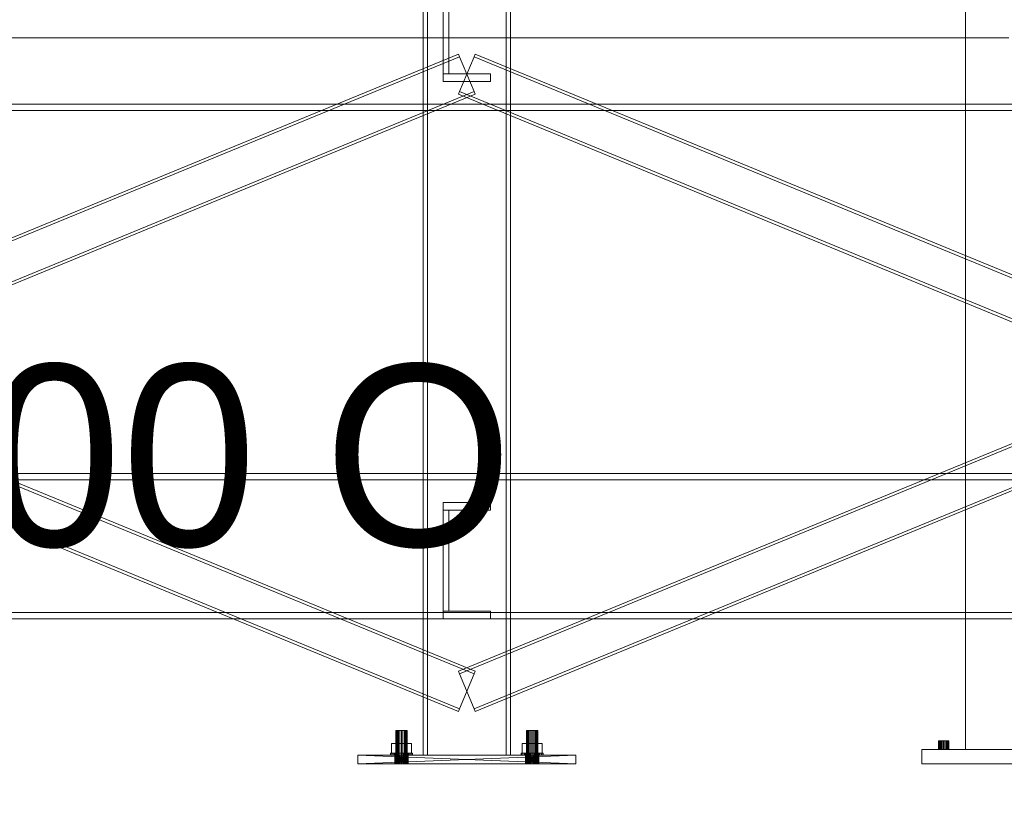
# Model space of a CAD drawing. Header units: millimetres. Extents: x -2233 to 65662, y -50530 to 6847.
# Tile 571 of 656: x 13326 to 14682, y -60 to 1025. Entities that reach past the tile are written whole.
import ezdxf

# ---------------------------------------------------------------- set-up
doc = ezdxf.new("R2010")
doc.units = ezdxf.units.MM
for name, color, linetype, lineweight in [('COTAS_O', 1, 'Continuous', 0), ('COTAS_P', 1, 'Continuous', 0), ('lateral_mezcladora', 7, 'Continuous', 0)]:
    doc.layers.add(name, color=color, linetype=linetype, lineweight=lineweight)
doc.dimstyles.new('R19_100', dxfattribs={"dimtxt": 250, "dimasz": 150, "dimexe": 150, "dimexo": 80, "dimgap": 100, "dimtad": 1, "dimtih": 1, "dimtoh": 1, "dimdsep": 46, "dimcen": 0.09, "dimadec": 0, "dimazin": 0, "dimtfac": 1, "dimtdec": 4, "dimtofl": 0, "dimtmove": 0, "dimatfit": 3, "dimfxl": 1, "dimtolj": 1, "dimtzin": 0, "dimarcsym": 0})

# ---------------------------------------------------------------- blocks, each defined once
blk = doc.blocks.new('DIM_R32_20')
at = {"layer": 'COTAS_O'}
for p, q in [((9808.4, 1100), (9808.4, 200)), ((16008.4, 1100), (16008.4, 200)), ((9808.4, 200), (9958.4, 245)), ((16008.4, 200), (15858.4, 245)), ((9808.4, 200), (16008.4, 200)), ((9808.4, 200), (9958.4, 155)), ((16008.4, 200), (15858.4, 155))]:
    blk.add_line(p, q, dxfattribs=at)
blk.add_text('6200 O', height=250, dxfattribs=at).set_placement((12908.4, 300))
blk = doc.blocks.new('DIM_R32_26')
at = {"layer": 'COTAS_P'}
for p, q in [((112.7, 0), (112.7, -2500)), ((65298.1, 0), (65298.1, -2500)), ((112.7, -2500), (262.7, -2455)), ((65298.1, -2500), (65148.1, -2455)), ((112.7, -2500), (65298.1, -2500)), ((112.7, -2500), (262.7, -2545)), ((65298.1, -2500), (65148.1, -2545))]:
    blk.add_line(p, q, dxfattribs=at)
blk.add_text('65185.39 P', height=250, dxfattribs=at).set_placement((32705.4, -2400))

msp = doc.modelspace()

# ---------------------------------------------------------------- linework, layer by layer
at = {"layer": 'lateral_mezcladora'}
for p, q in [((14628.381, 2610), (14628.381, 20)), ((13881.715, 1100), (13881.715, 12)), ((13887.715, 12), (13887.715, 1100)), ((13995.715, 1100), (13995.715, 12)), ((14001.715, 12), (14001.715, 1100)), ((13909.215, 950.5), (13909.215, 1089.5)), ((13916.715, 950.5), (13916.715, 1089.5)), ((11728.381, 1000), (14688.381, 1000)), ((11863.637, 127.745), (13930.304, 977.745)), ((11886.459, 977.745), (13953.126, 127.745)), ((13931.825, 974.046), (13930.304, 977.745)), ((13930.304, 127.745), (15996.97, 977.745)), ((13951.605, 974.046), (13953.126, 977.745)), ((13953.126, 977.745), (16019.793, 127.745)), ((11865.158, 124.046), (13931.825, 974.046)), ((11884.938, 974.046), (13951.605, 124.046)), ((13951.605, 925.954), (13931.825, 974.046)), ((13931.825, 124.046), (15998.492, 974.046)), ((13931.825, 925.954), (13951.605, 974.046)), ((13951.605, 974.046), (16018.271, 124.046)), ((13909.215, 950.5), (13974.215, 950.5)), ((13909.215, 940), (13909.215, 950.5)), ((13909.215, 950.5), (13916.715, 950.5)), ((13974.215, 940), (13974.215, 950.5)), ((13909.215, 940), (13974.215, 940)), ((11863.637, 922.255), (13930.304, 72.255)), ((11865.158, 925.954), (13931.825, 75.954)), ((11884.938, 75.954), (13951.605, 925.954)), ((11886.459, 72.255), (13953.126, 922.255)), ((13930.304, 922.255), (13931.825, 925.954)), ((13930.304, 922.255), (15996.97, 72.255)), ((13931.825, 925.954), (15998.492, 75.954)), ((13953.126, 922.255), (13951.605, 925.954)), ((13951.605, 75.954), (16018.271, 925.954)), ((13953.126, 72.255), (16019.793, 922.255)), ((9733.381, 908.5), (16053.381, 908.5)), ((9733.381, 900), (16053.381, 900)), ((9808.381, 908.5), (16008.381, 908.5)), ((9808.381, 900), (16008.381, 900)), ((9808.381, 400), (16008.381, 400)), ((9808.381, 391.5), (16008.381, 391.5)), ((13909.215, 360), (13974.215, 360)), ((13909.215, 349.5), (13909.215, 360)), ((13974.215, 349.5), (13974.215, 360)), ((13909.215, 349.5), (13974.215, 349.5)), ((13909.215, 349.5), (13916.715, 349.5)), ((13909.215, 210.5), (13909.215, 349.5)), ((13916.715, 210.5), (13916.715, 349.5)), ((9808.381, 208.5), (16008.381, 208.5)), ((13909.215, 210.5), (13974.215, 210.5)), ((13909.215, 200), (13909.215, 210.5)), ((13909.215, 210.5), (13916.715, 210.5)), ((13974.215, 200), (13974.215, 210.5)), ((9808.381, 200), (16008.381, 200)), ((13909.215, 200), (13974.215, 200)), ((13930.304, 127.745), (13931.825, 124.046)), ((13931.825, 124.046), (13951.605, 75.954)), ((13951.605, 124.046), (13931.825, 75.954)), ((13953.126, 127.745), (13951.605, 124.046)), ((13931.825, 75.954), (13930.304, 72.255)), ((13951.605, 75.954), (13953.126, 72.255)), ((13843.987, 46), (13843.715, 46)), ((13843.715, 0), (13843.715, 46)), ((13844.787, 46), (13843.987, 46)), ((13843.987, 0), (13843.987, 46)), ((13846.058, 46), (13844.787, 46)), ((13844.787, 0), (13844.787, 46)), ((13847.715, 46), (13846.058, 46)), ((13846.058, 0), (13846.058, 46)), ((13849.644, 46), (13847.715, 46)), ((13847.715, 0), (13847.715, 46)), ((13851.715, 46), (13849.644, 46)), ((13849.644, 0), (13849.644, 46)), ((13853.785, 46), (13851.715, 46)), ((13851.715, 0), (13851.715, 46)), ((13855.715, 46), (13853.785, 46)), ((13853.785, 0), (13853.785, 46)), ((13857.372, 46), (13855.715, 46)), ((13855.715, 0), (13855.715, 46)), ((13858.643, 46), (13857.372, 46)), ((13857.372, 0), (13857.372, 46)), ((13859.442, 46), (13858.643, 46)), ((13858.643, 0), (13858.643, 46)), ((13859.715, 46), (13859.442, 46)), ((13859.442, 0), (13859.442, 46)), ((13859.715, 46), (13859.715, 0)), ((14023.987, 46), (14023.715, 46)), ((14023.715, 0), (14023.715, 46)), ((14024.787, 46), (14023.987, 46)), ((14023.987, 0), (14023.987, 46)), ((14026.058, 46), (14024.787, 46)), ((14024.787, 0), (14024.787, 46)), ((14027.715, 46), (14026.058, 46)), ((14026.058, 0), (14026.058, 46)), ((14029.644, 46), (14027.715, 46)), ((14027.715, 0), (14027.715, 46)), ((14031.715, 46), (14029.644, 46)), ((14029.644, 0), (14029.644, 46)), ((14033.785, 46), (14031.715, 46)), ((14031.715, 0), (14031.715, 46)), ((14035.715, 46), (14033.785, 46)), ((14033.785, 0), (14033.785, 46)), ((14037.372, 46), (14035.715, 46)), ((14035.715, 0), (14035.715, 46)), ((14038.643, 46), (14037.372, 46)), ((14037.372, 0), (14037.372, 46)), ((14039.442, 46), (14038.643, 46)), ((14038.643, 0), (14038.643, 46)), ((14039.715, 46), (14039.442, 46)), ((14039.442, 0), (14039.442, 46)), ((14039.715, 46), (14039.715, 0)), ((13837.865, 15), (13837.865, 28)), ((13837.865, 28), (13844.79, 28)), ((13837.865, 28), (13843.715, 28)), ((13847.715, 28), (13843.715, 28)), ((13843.715, 28), (13843.715, 15)), ((13844.79, 15), (13844.79, 28)), ((13844.79, 28), (13858.64, 28)), ((13844.79, 28), (13847.715, 28)), ((13855.715, 28), (13847.715, 28)), ((13847.715, 28), (13847.715, 15)), ((13859.715, 28), (13855.715, 28)), ((13855.715, 28), (13855.715, 15)), ((13858.64, 28), (13855.715, 28)), ((13858.64, 15), (13858.64, 28)), ((13858.64, 28), (13865.565, 28)), ((13859.715, 15), (13859.715, 28)), ((13859.715, 28), (13865.565, 28)), ((13865.565, 28), (13865.565, 15)), ((14017.865, 15), (14017.865, 28)), ((14017.865, 28), (14024.79, 28)), ((14017.865, 28), (14023.715, 28)), ((14027.715, 28), (14023.715, 28)), ((14023.715, 28), (14023.715, 15)), ((14024.79, 15), (14024.79, 28)), ((14024.79, 28), (14038.64, 28)), ((14024.79, 28), (14027.715, 28)), ((14035.715, 28), (14027.715, 28)), ((14027.715, 28), (14027.715, 15)), ((14039.715, 28), (14035.715, 28)), ((14035.715, 28), (14035.715, 15)), ((14038.64, 28), (14035.715, 28)), ((14038.64, 15), (14038.64, 28)), ((14038.64, 28), (14045.565, 28)), ((14039.715, 15), (14039.715, 28)), ((14039.715, 28), (14045.565, 28)), ((14045.565, 28), (14045.565, 15)), ((14591.381, 32), (14591.62, 32)), ((14591.381, 32), (14591.381, 20)), ((14591.62, 32), (14592.319, 32)), ((14591.62, 20), (14591.62, 32)), ((14592.319, 32), (14593.432, 32)), ((14592.319, 20), (14592.319, 32)), ((14593.432, 32), (14594.881, 32)), ((14593.432, 20), (14593.432, 32)), ((14594.881, 32), (14596.57, 32)), ((14594.881, 20), (14594.881, 32)), ((14596.57, 32), (14598.381, 32)), ((14596.57, 20), (14596.57, 32)), ((14598.381, 32), (14600.193, 32)), ((14598.381, 20), (14598.381, 32)), ((14600.193, 32), (14601.881, 32)), ((14600.193, 20), (14600.193, 32)), ((14601.881, 32), (14603.331, 32)), ((14601.881, 20), (14601.881, 32)), ((14603.331, 32), (14604.444, 32)), ((14603.331, 20), (14603.331, 32)), ((14604.444, 32), (14605.143, 32)), ((14604.444, 20), (14604.444, 32)), ((14605.143, 32), (14605.381, 32)), ((14605.143, 20), (14605.143, 32)), ((14605.381, 20), (14605.381, 32)), ((13836.715, 12), (13836.715, 15)), ((13836.715, 15), (13837.226, 15)), ((13836.715, 15), (13842.715, 15)), ((13837.226, 12), (13837.226, 15)), ((13837.226, 15), (13838.724, 15)), ((13837.226, 15), (13843.021, 15)), ((13844.79, 15), (13837.865, 15)), ((13843.715, 15), (13837.865, 15)), ((13838.724, 12), (13838.724, 15)), ((13838.724, 15), (13841.108, 15)), ((13838.724, 15), (13843.921, 15)), ((13841.108, 12), (13841.108, 15)), ((13841.108, 15), (13844.215, 15)), ((13841.108, 15), (13845.351, 15)), ((13843.021, 15), (13842.715, 15)), ((13842.715, 15), (13842.715, 12)), ((13843.921, 15), (13843.021, 15)), ((13843.021, 15), (13843.021, 12)), ((13843.715, 15), (13847.715, 15)), ((13845.351, 15), (13843.921, 15)), ((13843.921, 15), (13843.921, 12)), ((13844.215, 12), (13844.215, 15)), ((13844.215, 15), (13847.833, 15)), ((13844.215, 15), (13847.215, 15)), ((13858.64, 15), (13844.79, 15)), ((13847.715, 15), (13844.79, 15)), ((13847.215, 15), (13845.351, 15)), ((13845.351, 15), (13845.351, 12)), ((13849.385, 15), (13847.215, 15)), ((13847.215, 15), (13847.215, 12)), ((13847.715, 15), (13855.715, 15)), ((13847.833, 12), (13847.833, 15)), ((13847.833, 15), (13851.715, 15)), ((13847.833, 15), (13849.385, 15)), ((13851.715, 15), (13849.385, 15)), ((13849.385, 15), (13849.385, 12)), ((13851.715, 12), (13851.715, 15)), ((13851.715, 15), (13855.597, 15)), ((13854.044, 15), (13851.715, 15)), ((13856.215, 15), (13854.044, 15)), ((13854.044, 15), (13854.044, 12)), ((13855.597, 15), (13854.044, 15)), ((13855.597, 12), (13855.597, 15)), ((13855.597, 15), (13859.215, 15)), ((13855.715, 15), (13859.715, 15)), ((13855.715, 15), (13858.64, 15)), ((13858.079, 15), (13856.215, 15)), ((13856.215, 15), (13856.215, 12)), ((13859.215, 15), (13856.215, 15)), ((13859.509, 15), (13858.079, 15)), ((13858.079, 15), (13858.079, 12)), ((13862.321, 15), (13858.079, 15)), ((13865.565, 15), (13858.64, 15)), ((13859.215, 12), (13859.215, 15)), ((13859.215, 15), (13862.321, 15)), ((13860.408, 15), (13859.509, 15)), ((13859.509, 15), (13859.509, 12)), ((13864.705, 15), (13859.509, 15)), ((13865.565, 15), (13859.715, 15)), ((13860.715, 15), (13860.408, 15)), ((13860.408, 15), (13860.408, 12)), ((13866.204, 15), (13860.408, 15)), ((13860.715, 12), (13860.715, 15)), ((13860.715, 15), (13866.715, 15)), ((13862.321, 12), (13862.321, 15)), ((13862.321, 15), (13864.705, 15)), ((13864.705, 12), (13864.705, 15)), ((13864.705, 15), (13866.204, 15)), ((13866.204, 12), (13866.204, 15)), ((13866.204, 15), (13866.715, 15)), ((13866.715, 15), (13866.715, 12)), ((14016.715, 12), (14016.715, 15)), ((14016.715, 15), (14017.226, 15)), ((14016.715, 15), (14022.715, 15)), ((14017.226, 12), (14017.226, 15)), ((14017.226, 15), (14018.724, 15)), ((14017.226, 15), (14023.021, 15)), ((14024.79, 15), (14017.865, 15)), ((14023.715, 15), (14017.865, 15)), ((14018.724, 12), (14018.724, 15)), ((14018.724, 15), (14021.108, 15)), ((14018.724, 15), (14023.921, 15)), ((14021.108, 12), (14021.108, 15)), ((14021.108, 15), (14024.215, 15)), ((14021.108, 15), (14025.351, 15)), ((14023.021, 15), (14022.715, 15)), ((14022.715, 15), (14022.715, 12)), ((14023.921, 15), (14023.021, 15)), ((14023.021, 15), (14023.021, 12)), ((14023.715, 15), (14027.715, 15)), ((14025.351, 15), (14023.921, 15)), ((14023.921, 15), (14023.921, 12)), ((14024.215, 12), (14024.215, 15)), ((14024.215, 15), (14027.833, 15)), ((14024.215, 15), (14027.215, 15)), ((14038.64, 15), (14024.79, 15)), ((14027.715, 15), (14024.79, 15)), ((14027.215, 15), (14025.351, 15)), ((14025.351, 15), (14025.351, 12)), ((14029.385, 15), (14027.215, 15)), ((14027.215, 15), (14027.215, 12)), ((14027.715, 15), (14035.715, 15)), ((14027.833, 12), (14027.833, 15)), ((14027.833, 15), (14031.715, 15)), ((14027.833, 15), (14029.385, 15)), ((14031.715, 15), (14029.385, 15)), ((14029.385, 15), (14029.385, 12)), ((14031.715, 12), (14031.715, 15)), ((14031.715, 15), (14035.597, 15)), ((14034.044, 15), (14031.715, 15)), ((14036.215, 15), (14034.044, 15)), ((14034.044, 15), (14034.044, 12)), ((14035.597, 15), (14034.044, 15)), ((14035.597, 12), (14035.597, 15)), ((14035.597, 15), (14039.215, 15)), ((14035.715, 15), (14039.715, 15)), ((14035.715, 15), (14038.64, 15)), ((14038.079, 15), (14036.215, 15)), ((14036.215, 15), (14036.215, 12)), ((14039.215, 15), (14036.215, 15)), ((14039.509, 15), (14038.079, 15)), ((14038.079, 15), (14038.079, 12)), ((14042.321, 15), (14038.079, 15)), ((14045.565, 15), (14038.64, 15)), ((14039.215, 12), (14039.215, 15)), ((14039.215, 15), (14042.321, 15)), ((14040.408, 15), (14039.509, 15)), ((14039.509, 15), (14039.509, 12)), ((14044.705, 15), (14039.509, 15)), ((14045.565, 15), (14039.715, 15)), ((14040.715, 15), (14040.408, 15)), ((14040.408, 15), (14040.408, 12)), ((14046.204, 15), (14040.408, 15)), ((14040.715, 12), (14040.715, 15)), ((14040.715, 15), (14046.715, 15)), ((14042.321, 12), (14042.321, 15)), ((14042.321, 15), (14044.705, 15)), ((14044.705, 12), (14044.705, 15)), ((14044.705, 15), (14046.204, 15)), ((14046.204, 12), (14046.204, 15)), ((14046.204, 15), (14046.715, 15)), ((14046.715, 15), (14046.715, 12)), ((14568.381, 20), (14748.381, 20)), ((14568.381, 20), (14568.381, 0)), ((14591.62, 20), (14591.381, 20)), ((14591.62, 20), (14592.319, 20)), ((14592.319, 20), (14593.432, 20)), ((14593.432, 20), (14594.881, 20)), ((14594.881, 20), (14596.57, 20)), ((14596.57, 20), (14598.381, 20)), ((14598.381, 20), (14600.193, 20)), ((14600.193, 20), (14601.881, 20)), ((14601.881, 20), (14603.331, 20)), ((14603.331, 20), (14604.444, 20)), ((14604.444, 20), (14605.143, 20)), ((14605.143, 20), (14605.381, 20)), ((14628.381, 20), (14688.381, 20)), ((13842.715, 12), (13791.715, 12)), ((13791.715, 12), (13842.888, 12)), ((13791.715, 12), (13843.4, 12)), ((13791.715, 12), (13844.232, 12)), ((13791.715, 12), (13845.351, 12)), ((13791.715, 12), (13846.715, 12)), ((13791.715, 12), (13848.271, 12)), ((13791.715, 12), (13849.959, 12)), ((13791.715, 12), (13851.715, 12)), ((13791.715, 12), (13853.471, 12)), ((14091.715, 12), (13791.715, 12)), ((13791.715, 12), (13855.159, 12)), ((13791.715, 12), (13856.715, 12)), ((13791.715, 12), (13858.079, 12)), ((14091.715, 0), (13791.715, 12)), ((13791.715, 12), (13791.715, 0)), ((13791.715, 0), (14091.715, 12)), ((13791.715, 0), (13842.715, 0)), ((13842.888, 0), (13791.715, 0)), ((13843.4, 0), (13791.715, 0)), ((13844.232, 0), (13791.715, 0)), ((13845.351, 0), (13791.715, 0)), ((13846.715, 0), (13791.715, 0)), ((13848.271, 0), (13791.715, 0)), ((13849.959, 0), (13791.715, 0)), ((13851.715, 0), (13791.715, 0)), ((13853.471, 0), (13791.715, 0)), ((13791.715, 0), (14091.715, 0)), ((13855.159, 0), (13791.715, 0)), ((13856.715, 0), (13791.715, 0)), ((13858.079, 0), (13791.715, 0)), ((13837.226, 12), (13836.715, 12)), ((13842.715, 12), (13836.715, 12)), ((13838.724, 12), (13837.226, 12)), ((13843.021, 12), (13837.226, 12)), ((13841.108, 12), (13838.724, 12)), ((13843.921, 12), (13838.724, 12)), ((13844.215, 12), (13841.108, 12)), ((13845.351, 12), (13841.108, 12)), ((13842.888, 12), (13842.715, 12)), ((13842.715, 0), (13842.888, 12)), ((13842.715, 0), (13842.715, 12)), ((13842.888, 0), (13842.715, 12)), ((13842.715, 12), (13843.021, 12)), ((13842.715, 0), (13842.888, 0)), ((13843.4, 12), (13842.888, 12)), ((13842.888, 0), (13843.4, 12)), ((13842.888, 0), (13842.888, 12)), ((13843.4, 0), (13842.888, 12)), ((13842.888, 0), (13843.4, 0)), ((13843.021, 12), (13843.921, 12)), ((13844.232, 12), (13843.4, 12)), ((13843.4, 0), (13844.232, 12)), ((13843.4, 0), (13843.4, 12)), ((13844.232, 0), (13843.4, 12)), ((13843.4, 0), (13844.232, 0)), ((13843.987, 0), (13843.715, 0)), ((13843.921, 12), (13845.351, 12)), ((13844.787, 0), (13843.987, 0)), ((13847.833, 12), (13844.215, 12)), ((13847.215, 12), (13844.215, 12)), ((13845.351, 12), (13844.232, 12)), ((13844.232, 12), (13858.079, 12)), ((13844.232, 0), (13845.351, 12)), ((13844.232, 0), (13844.232, 12)), ((13845.351, 0), (13844.232, 12)), ((13844.232, 0), (13845.351, 0)), ((13858.079, 0), (13844.232, 0)), ((13846.058, 0), (13844.787, 0)), ((13846.715, 12), (13845.351, 12)), ((13845.351, 12), (13858.079, 12)), ((13845.351, 12), (14031.715, 12)), ((13845.351, 12), (14033.471, 12)), ((13845.351, 12), (14035.159, 12)), ((13845.351, 12), (14036.715, 12)), ((13845.351, 12), (14038.079, 12)), ((13845.351, 0), (13846.715, 12)), ((13845.351, 0), (13845.351, 12)), ((13846.715, 0), (13845.351, 12)), ((13845.351, 12), (13847.215, 12)), ((13845.351, 0), (13846.715, 0)), ((13858.079, 0), (13845.351, 0)), ((14031.715, 0), (13845.351, 0)), ((14033.471, 0), (13845.351, 0)), ((14035.159, 0), (13845.351, 0)), ((14036.715, 0), (13845.351, 0)), ((14038.079, 0), (13845.351, 0)), ((13847.715, 0), (13846.058, 0)), ((13848.271, 12), (13846.715, 12)), ((13846.715, 12), (14038.079, 12)), ((13846.715, 0), (13848.271, 12)), ((13846.715, 0), (13846.715, 12)), ((13848.271, 0), (13846.715, 12)), ((13846.715, 0), (13848.271, 0)), ((14038.079, 0), (13846.715, 0)), ((13847.215, 12), (13849.385, 12)), ((13849.644, 0), (13847.715, 0)), ((13851.715, 12), (13847.833, 12)), ((13849.385, 12), (13847.833, 12)), ((13849.959, 12), (13848.271, 12)), ((13848.271, 12), (14038.079, 12)), ((13848.271, 0), (13849.959, 12)), ((13848.271, 0), (13848.271, 12)), ((13849.959, 0), (13848.271, 12)), ((13848.271, 0), (13849.959, 0)), ((14038.079, 0), (13848.271, 0)), ((13849.385, 12), (13851.715, 12)), ((13851.715, 0), (13849.644, 0)), ((13851.715, 12), (13849.959, 12)), ((13849.959, 12), (14091.715, 12)), ((13849.959, 12), (14038.079, 12)), ((13849.959, 0), (13851.715, 12)), ((13849.959, 0), (13849.959, 12)), ((13851.715, 0), (13849.959, 12)), ((13849.959, 0), (13851.715, 0)), ((14091.715, 0), (13849.959, 0)), ((14038.079, 0), (13849.959, 0)), ((13851.715, 12), (13853.471, 12)), ((14022.715, 12), (13851.715, 12)), ((14022.888, 12), (13851.715, 12)), ((14023.4, 12), (13851.715, 12)), ((13851.715, 12), (14091.715, 12)), ((14024.232, 12), (13851.715, 12)), ((14025.351, 12), (13851.715, 12)), ((14026.715, 12), (13851.715, 12)), ((14028.271, 12), (13851.715, 12)), ((14029.959, 12), (13851.715, 12)), ((14031.715, 12), (13851.715, 12)), ((13851.715, 12), (14038.079, 12)), ((13851.715, 0), (13853.471, 12)), ((13851.715, 0), (13851.715, 12)), ((13853.471, 0), (13851.715, 12)), ((13855.597, 12), (13851.715, 12)), ((13851.715, 12), (13854.044, 12)), ((13853.471, 0), (13851.715, 0)), ((13851.715, 0), (14022.715, 0)), ((13851.715, 0), (14022.888, 0)), ((13851.715, 0), (14023.4, 0)), ((14091.715, 0), (13851.715, 0)), ((13851.715, 0), (14024.232, 0)), ((13851.715, 0), (14025.351, 0)), ((13851.715, 0), (14026.715, 0)), ((13851.715, 0), (14028.271, 0)), ((13851.715, 0), (14029.959, 0)), ((13851.715, 0), (14031.715, 0)), ((14038.079, 0), (13851.715, 0)), ((13853.785, 0), (13851.715, 0)), ((13853.471, 12), (13855.159, 12)), ((14022.715, 12), (13853.471, 12)), ((14022.888, 12), (13853.471, 12)), ((13853.471, 0), (13855.159, 12)), ((13853.471, 0), (13853.471, 12)), ((13855.159, 0), (13853.471, 12)), ((13855.159, 0), (13853.471, 0)), ((13853.471, 0), (14022.715, 0)), ((13853.471, 0), (14022.888, 0)), ((13855.715, 0), (13853.785, 0)), ((13854.044, 12), (13856.215, 12)), ((13854.044, 12), (13855.597, 12)), ((13855.159, 12), (13856.715, 12)), ((14022.715, 12), (13855.159, 12)), ((14022.888, 12), (13855.159, 12)), ((13855.159, 0), (13856.715, 12)), ((13855.159, 0), (13855.159, 12)), ((13856.715, 0), (13855.159, 12)), ((13856.715, 0), (13855.159, 0)), ((13855.159, 0), (14022.715, 0)), ((13855.159, 0), (14022.888, 0)), ((13859.215, 12), (13855.597, 12)), ((13857.372, 0), (13855.715, 0)), ((13856.215, 12), (13858.079, 12)), ((13856.215, 12), (13859.215, 12)), ((13856.715, 12), (13858.079, 12)), ((14022.715, 12), (13856.715, 12)), ((14022.888, 12), (13856.715, 12)), ((14091.715, 12), (13856.715, 12)), ((13856.715, 12), (14031.715, 12)), ((13856.715, 0), (13858.079, 12)), ((13856.715, 0), (13856.715, 12)), ((13858.079, 0), (13856.715, 12)), ((13858.079, 0), (13856.715, 0)), ((13856.715, 0), (14022.715, 0)), ((13856.715, 0), (14022.888, 0)), ((13856.715, 0), (14091.715, 0)), ((14031.715, 0), (13856.715, 0)), ((13858.643, 0), (13857.372, 0)), ((13858.079, 12), (13859.198, 12)), ((14022.715, 12), (13858.079, 12)), ((14022.888, 12), (13858.079, 12)), ((13858.079, 12), (14031.715, 12)), ((13858.079, 0), (13859.198, 12)), ((13858.079, 0), (13858.079, 12)), ((13859.198, 0), (13858.079, 12)), ((13858.079, 12), (13859.509, 12)), ((13858.079, 12), (13862.321, 12)), ((13859.198, 0), (13858.079, 0)), ((13858.079, 0), (14022.715, 0)), ((13858.079, 0), (14022.888, 0)), ((14031.715, 0), (13858.079, 0)), ((13859.442, 0), (13858.643, 0)), ((13859.198, 12), (13860.03, 12)), ((14022.715, 12), (13859.198, 12)), ((14022.888, 12), (13859.198, 12)), ((13859.198, 12), (14031.715, 12)), ((13859.198, 0), (13860.03, 12)), ((13859.198, 0), (13859.198, 12)), ((13860.03, 0), (13859.198, 12)), ((13860.03, 0), (13859.198, 0)), ((13859.198, 0), (14022.715, 0)), ((13859.198, 0), (14022.888, 0)), ((14031.715, 0), (13859.198, 0)), ((13862.321, 12), (13859.215, 12)), ((13859.442, 0), (13859.715, 0)), ((13859.509, 12), (13860.408, 12)), ((13859.509, 12), (13864.705, 12)), ((13860.03, 12), (13860.542, 12)), ((14022.715, 12), (13860.03, 12)), ((14022.888, 12), (13860.03, 12)), ((13860.03, 12), (14031.715, 12)), ((13860.03, 0), (13860.542, 12)), ((13860.03, 0), (13860.03, 12)), ((13860.542, 0), (13860.03, 12)), ((13860.542, 0), (13860.03, 0)), ((13860.03, 0), (14022.715, 0)), ((13860.03, 0), (14022.888, 0)), ((14031.715, 0), (13860.03, 0)), ((13860.408, 12), (13860.715, 12)), ((13860.408, 12), (13866.204, 12)), ((13860.542, 12), (13860.715, 12)), ((14022.715, 12), (13860.542, 12)), ((14022.888, 12), (13860.542, 12)), ((13860.542, 12), (14031.715, 12)), ((13860.542, 0), (13860.715, 12)), ((13860.542, 0), (13860.542, 12)), ((13860.715, 0), (13860.542, 12)), ((13860.715, 0), (13860.542, 0)), ((13860.542, 0), (14022.715, 0)), ((13860.542, 0), (14022.888, 0)), ((14031.715, 0), (13860.542, 0)), ((13860.715, 12), (14022.715, 12)), ((14022.888, 12), (13860.715, 12)), ((13860.715, 12), (14023.4, 12)), ((13860.715, 12), (14024.232, 12)), ((13860.715, 12), (14025.351, 12)), ((13860.715, 12), (14026.715, 12)), ((13860.715, 12), (14028.271, 12)), ((13860.715, 12), (14029.959, 12)), ((13860.715, 12), (14031.715, 12)), ((13860.715, 12), (13860.715, 0)), ((13866.715, 12), (13860.715, 12)), ((14022.715, 0), (13860.715, 0)), ((13860.715, 0), (14022.888, 0)), ((14023.4, 0), (13860.715, 0)), ((14024.232, 0), (13860.715, 0)), ((14025.351, 0), (13860.715, 0)), ((14026.715, 0), (13860.715, 0)), ((14028.271, 0), (13860.715, 0)), ((14029.959, 0), (13860.715, 0)), ((14031.715, 0), (13860.715, 0)), ((13864.705, 12), (13862.321, 12)), ((13866.204, 12), (13864.705, 12)), ((13866.715, 12), (13866.204, 12)), ((13881.715, 12), (14001.715, 12)), ((13881.715, 12), (13887.715, 12)), ((13995.715, 12), (14001.715, 12)), ((14017.226, 12), (14016.715, 12)), ((14022.715, 12), (14016.715, 12)), ((14018.724, 12), (14017.226, 12)), ((14023.021, 12), (14017.226, 12)), ((14021.108, 12), (14018.724, 12)), ((14023.921, 12), (14018.724, 12)), ((14024.215, 12), (14021.108, 12)), ((14025.351, 12), (14021.108, 12)), ((14022.715, 12), (14022.888, 12)), ((14022.715, 0), (14022.888, 12)), ((14022.715, 0), (14022.715, 12)), ((14022.888, 0), (14022.715, 12)), ((14022.715, 12), (14023.021, 12)), ((14022.888, 0), (14022.715, 0)), ((14023.4, 12), (14022.888, 12)), ((14022.888, 0), (14023.4, 12)), ((14022.888, 0), (14022.888, 12)), ((14023.4, 0), (14022.888, 12)), ((14022.888, 0), (14023.4, 0)), ((14023.021, 12), (14023.921, 12)), ((14024.232, 12), (14023.4, 12)), ((14023.4, 0), (14024.232, 12)), ((14023.4, 0), (14023.4, 12)), ((14024.232, 0), (14023.4, 12)), ((14023.4, 0), (14024.232, 0)), ((14023.987, 0), (14023.715, 0)), ((14023.921, 12), (14025.351, 12)), ((14024.787, 0), (14023.987, 0)), ((14027.833, 12), (14024.215, 12)), ((14027.215, 12), (14024.215, 12)), ((14025.351, 12), (14024.232, 12)), ((14024.232, 0), (14025.351, 12)), ((14024.232, 0), (14024.232, 12)), ((14025.351, 0), (14024.232, 12)), ((14024.232, 0), (14025.351, 0)), ((14026.058, 0), (14024.787, 0)), ((14026.715, 12), (14025.351, 12)), ((14025.351, 0), (14026.715, 12)), ((14025.351, 0), (14025.351, 12)), ((14026.715, 0), (14025.351, 12)), ((14025.351, 12), (14027.215, 12)), ((14025.351, 0), (14026.715, 0)), ((14027.715, 0), (14026.058, 0)), ((14028.271, 12), (14026.715, 12)), ((14026.715, 12), (14091.715, 12)), ((14026.715, 0), (14028.271, 12)), ((14026.715, 0), (14026.715, 12)), ((14028.271, 0), (14026.715, 12)), ((14026.715, 0), (14028.271, 0)), ((14091.715, 0), (14026.715, 0)), ((14027.215, 12), (14029.385, 12)), ((14029.644, 0), (14027.715, 0)), ((14031.715, 12), (14027.833, 12)), ((14029.385, 12), (14027.833, 12)), ((14029.959, 12), (14028.271, 12)), ((14028.271, 12), (14091.715, 12)), ((14028.271, 0), (14029.959, 12)), ((14028.271, 0), (14028.271, 12)), ((14029.959, 0), (14028.271, 12)), ((14028.271, 0), (14029.959, 0)), ((14091.715, 0), (14028.271, 0)), ((14029.385, 12), (14031.715, 12)), ((14031.715, 0), (14029.644, 0)), ((14031.715, 12), (14029.959, 12)), ((14029.959, 12), (14091.715, 12)), ((14029.959, 0), (14031.715, 12)), ((14029.959, 0), (14029.959, 12)), ((14031.715, 0), (14029.959, 12)), ((14029.959, 0), (14031.715, 0)), ((14091.715, 0), (14029.959, 0)), ((14091.715, 12), (14031.715, 12)), ((14033.471, 12), (14031.715, 12)), ((14031.715, 12), (14038.079, 12)), ((14031.715, 12), (14039.198, 12)), ((14031.715, 12), (14040.03, 12)), ((14031.715, 12), (14040.542, 12)), ((14031.715, 12), (14040.715, 12)), ((14031.715, 0), (14033.471, 12)), ((14031.715, 0), (14031.715, 12)), ((14033.471, 0), (14031.715, 12)), ((14035.597, 12), (14031.715, 12)), ((14031.715, 12), (14034.044, 12)), ((14031.715, 0), (14091.715, 0)), ((14031.715, 0), (14033.471, 0)), ((14038.079, 0), (14031.715, 0)), ((14039.198, 0), (14031.715, 0)), ((14040.03, 0), (14031.715, 0)), ((14040.542, 0), (14031.715, 0)), ((14040.715, 0), (14031.715, 0)), ((14033.785, 0), (14031.715, 0)), ((14091.715, 12), (14033.471, 12)), ((14035.159, 12), (14033.471, 12)), ((14033.471, 12), (14040.715, 12)), ((14033.471, 0), (14035.159, 12)), ((14033.471, 0), (14033.471, 12)), ((14035.159, 0), (14033.471, 12)), ((14033.471, 0), (14091.715, 0)), ((14033.471, 0), (14035.159, 0)), ((14040.715, 0), (14033.471, 0)), ((14035.715, 0), (14033.785, 0)), ((14034.044, 12), (14036.215, 12)), ((14034.044, 12), (14035.597, 12)), ((14091.715, 12), (14035.159, 12)), ((14036.715, 12), (14035.159, 12)), ((14040.715, 12), (14035.159, 12)), ((14035.159, 0), (14036.715, 12)), ((14035.159, 0), (14035.159, 12)), ((14036.715, 0), (14035.159, 12)), ((14035.159, 0), (14091.715, 0)), ((14035.159, 0), (14036.715, 0)), ((14035.159, 0), (14040.715, 0)), ((14039.215, 12), (14035.597, 12)), ((14037.372, 0), (14035.715, 0)), ((14036.215, 12), (14038.079, 12)), ((14036.215, 12), (14039.215, 12)), ((14091.715, 12), (14036.715, 12)), ((14038.079, 12), (14036.715, 12)), ((14040.715, 12), (14036.715, 12)), ((14036.715, 0), (14038.079, 12)), ((14036.715, 0), (14036.715, 12)), ((14038.079, 0), (14036.715, 12)), ((14036.715, 0), (14091.715, 0)), ((14036.715, 0), (14038.079, 0)), ((14036.715, 0), (14040.715, 0)), ((14038.643, 0), (14037.372, 0)), ((14091.715, 12), (14038.079, 12)), ((14039.198, 12), (14038.079, 12)), ((14040.715, 12), (14038.079, 12)), ((14038.079, 0), (14039.198, 12)), ((14038.079, 0), (14038.079, 12)), ((14039.198, 0), (14038.079, 12)), ((14038.079, 12), (14039.509, 12)), ((14038.079, 12), (14042.321, 12)), ((14038.079, 0), (14091.715, 0)), ((14038.079, 0), (14039.198, 0)), ((14038.079, 0), (14040.715, 0)), ((14039.442, 0), (14038.643, 0)), ((14091.715, 12), (14039.198, 12)), ((14040.03, 12), (14039.198, 12)), ((14040.715, 12), (14039.198, 12)), ((14039.198, 0), (14040.03, 12)), ((14039.198, 0), (14039.198, 12)), ((14040.03, 0), (14039.198, 12)), ((14039.198, 0), (14091.715, 0)), ((14039.198, 0), (14040.03, 0)), ((14039.198, 0), (14040.715, 0)), ((14042.321, 12), (14039.215, 12)), ((14039.442, 0), (14039.715, 0)), ((14039.509, 12), (14040.408, 12)), ((14039.509, 12), (14044.705, 12)), ((14091.715, 12), (14040.03, 12)), ((14040.542, 12), (14040.03, 12)), ((14040.03, 0), (14040.542, 12)), ((14040.03, 0), (14040.03, 12)), ((14040.542, 0), (14040.03, 12)), ((14040.03, 0), (14091.715, 0)), ((14040.03, 0), (14040.542, 0)), ((14040.408, 12), (14040.715, 12)), ((14040.408, 12), (14046.204, 12)), ((14091.715, 12), (14040.542, 12)), ((14040.715, 12), (14040.542, 12)), ((14040.542, 0), (14040.715, 12)), ((14040.542, 0), (14040.542, 12)), ((14040.715, 0), (14040.542, 12)), ((14040.542, 0), (14091.715, 0)), ((14040.542, 0), (14040.715, 0)), ((14091.715, 12), (14040.715, 12)), ((14040.715, 12), (14040.715, 0)), ((14046.715, 12), (14040.715, 12)), ((14040.715, 0), (14091.715, 0)), ((14044.705, 12), (14042.321, 12)), ((14046.204, 12), (14044.705, 12)), ((14046.715, 12), (14046.204, 12)), ((14091.715, 0), (14091.715, 12)), ((14568.381, 0), (14748.381, 0))]:
    msp.add_line(p, q, dxfattribs=at)

# ---------------------------------------------------------------- dimensions: what is measured, and where the dimension line sits
at = {"layer": 'COTAS_O'}
dim = msp.add_aligned_dim(p1=(9808.381, 1100), p2=(16008.381, 1100), distance=-900, text='<> O', dimstyle='R19_100', dxfattribs=at)
dim.commit()
dim.dimension.update_dxf_attribs({"geometry": 'DIM_R32_20', "text_midpoint": (12908.381, 200)})
at = {"layer": 'COTAS_P'}
dim = msp.add_aligned_dim(p1=(112.7, 0), p2=(65298.0949, 0), distance=-2500, text='<> P', dimstyle='R19_100', dxfattribs=at)
dim.commit()
dim.dimension.update_dxf_attribs({"geometry": 'DIM_R32_26', "text_midpoint": (32705.3975, -2500)})

doc.saveas('drawing.dxf')
